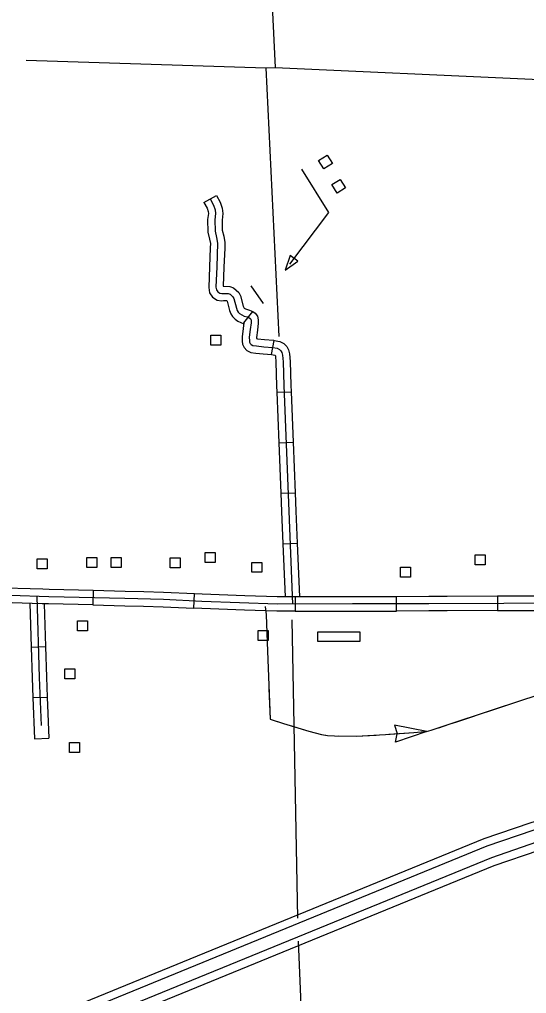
# Model space of a CAD drawing. Extents: x 1084508 to 1142749, y 1057638 to 1093403.
# Drawn here: x 1122968 to 1124629, y 1084721 to 1087915 of the extents above; entities that cross this region are included whole.
import ezdxf

# ---------------------------------------------------------------- set-up
doc = ezdxf.new("R2010")
doc.units = 0
for name, color, linetype in [('Level 19', 7, 'Continuous'), ('Level 31', 7, 'Continuous'), ('Level 32', 7, 'Continuous'), ('Level 4', 7, 'Continuous'), ('Level 43', 7, 'Continuous'), ('Level 45', 7, 'Continuous'), ('Level 5', 7, 'Continuous'), ('Level 56', 7, 'Continuous')]:
    doc.layers.add(name, color=color, linetype=linetype)

msp = doc.modelspace()

# ---------------------------------------------------------------- linework, layer by layer
at = {"layer": 'Level 19'}
for points in [[(1122942.1, 1084595.4), (1124489.7, 1085229.4), (1124640.9, 1085281.5), (1124826.6, 1085338.6), (1125024.1, 1085387.1), (1125189.4, 1085418.2), (1125523, 1085474.9)], [(1125523, 1085474.9), (1125523.9, 1085448), (1125194.1, 1085391.9), (1125029.7, 1085361), (1124833.7, 1085312.9), (1124649.2, 1085256.1), (1124499.1, 1085204.4), (1122952.2, 1084570.8)], [(1125525.6, 1085406.9), (1125201.3, 1085351.7), (1125038.4, 1085321.1), (1124844.6, 1085273.5), (1124661.8, 1085217.3), (1124513.5, 1085166.2), (1122967.7, 1084533)], [(1122977.8, 1084508.3), (1124522.9, 1085141.2), (1124670.1, 1085192), (1124851.7, 1085247.8), (1125044, 1085295), (1125206, 1085325.5), (1125526.7, 1085380), (1125525.6, 1085406.9)]]:
    msp.add_lwpolyline(points, dxfattribs=at)
at = {"layer": 'Level 31'}
for p, q in [((1123209, 1086042.5), (1123207.9, 1085995.5)), ((1123538.6, 1085984.7), (1123540.8, 1086031.7)), ((1123871, 1086022.1), (1123871, 1085975.1)), ((1124202.5, 1085975.6), (1124202.4, 1086022.7)), ((1124533.8, 1086024.1), (1124534, 1085977)), ((1123538.6, 1085984.7), (1123538.6, 1085984.7))]:
    msp.add_line(p, q, dxfattribs=at)
for points in [[(1125527.1, 1086017.6), (1125422.3, 1086009.6), (1125316.3, 1085999), (1125276.3, 1085995), (1125252.8, 1085993.6), (1125217.9, 1085992.9), (1125129.6, 1085995.7), (1125053.8, 1085998.5), (1124962.2, 1086001.4), (1124808.3, 1086001.4), (1124554.7, 1086000.7), (1124308.2, 1085999.5), (1124058.9, 1085998.8), (1123811.2, 1085998.5), (1123565.4, 1086007), (1123439, 1086012.9), (1123312.8, 1086016.4), (1123063.7, 1086022.6), (1122811.3, 1086030.8), (1122579.1, 1086035.1), (1122313.3, 1086036.5), (1122069.4, 1086038.8), (1121818, 1086044.7), (1121397.8, 1086056.6)], [(1123043.5, 1086046.8), (1122877.9, 1086052.2)], [(1123209, 1086042.5), (1123064.3, 1086046.1), (1123043.5, 1086046.8)], [(1123374.8, 1086038.3), (1123313.4, 1086040), (1123209, 1086042.5)], [(1123540.8, 1086031.7), (1123439.8, 1086036.4), (1123374.8, 1086038.3)], [(1123706.1, 1086025.7), (1123566.3, 1086030.5), (1123540.8, 1086031.7)], [(1123871, 1086022.1), (1123811.6, 1086022.1), (1123706.1, 1086025.7)], [(1124036.7, 1086022.3), (1123871, 1086022.1)], [(1124202.4, 1086022.7), (1124058.8, 1086022.3), (1124036.7, 1086022.3)], [(1124368.1, 1086023.3), (1124308.1, 1086023), (1124202.4, 1086022.7)], [(1124533.8, 1086024.1), (1124368.1, 1086023.3)], [(1124699.6, 1086024.6), (1124554.6, 1086024.2), (1124533.8, 1086024.1)], [(1123042, 1085999.7), (1122876.4, 1086005.1)], [(1123207.9, 1085995.5), (1123063, 1085999), (1123042, 1085999.7)], [(1123207.9, 1085995.5), (1123312.1, 1085992.9), (1123373.5, 1085991.2)], [(1123373.5, 1085991.2), (1123438.1, 1085989.4), (1123538.6, 1085984.7)], [(1123704.5, 1085978.7), (1123564.4, 1085983.5), (1123538.6, 1085984.7)], [(1123871, 1085975.1), (1123810.8, 1085975), (1123704.5, 1085978.7)], [(1123871, 1085975.1), (1124036.7, 1085975.2)], [(1124036.7, 1085975.2), (1124058.9, 1085975.2), (1124202.5, 1085975.6)], [(1124368.3, 1085976.2), (1124308.3, 1085975.9), (1124202.5, 1085975.6)], [(1124534, 1085977), (1124368.3, 1085976.2)], [(1124534, 1085977), (1124554.8, 1085977.1), (1124699.7, 1085977.5)]]:
    msp.add_lwpolyline(points, dxfattribs=at)
at = {"layer": 'Level 32'}
for p, q in [((1123702.6, 1086920.6), (1123732.2, 1086957.4)), ((1123793.4, 1086816.9), (1123801.8, 1086863.2)), ((1123810.6, 1086692.9), (1123857.6, 1086694.8)), ((1123817.1, 1086527.3), (1123864.2, 1086529.2)), ((1123823.6, 1086361.7), (1123870.7, 1086363.6)), ((1123830.4, 1086196.1), (1123877.4, 1086198)), ((1123005.6, 1085857.5), (1123052.7, 1085859)), ((1123011.2, 1085691.7), (1123058.3, 1085693.5)), ((1123016.3, 1085556.7), (1123063.3, 1085558.2))]:
    msp.add_line(p, q, dxfattribs=at)
for points in [[(1123732.2, 1086957.4), (1123739.9, 1086952.3), (1123747, 1086942.1), (1123749.9, 1086930.3), (1123749.9, 1086919.3), (1123747, 1086896.2), (1123743.9, 1086872.1), (1123744, 1086868.7), (1123747, 1086868.3), (1123769.8, 1086865.7), (1123800, 1086863.5), (1123801.8, 1086863.2)], [(1123702.6, 1086920.6), (1123700.3, 1086902.1), (1123696.8, 1086874.4), (1123697.2, 1086860.3), (1123698.3, 1086851.1), (1123703.2, 1086839.6), (1123712.5, 1086830.3), (1123725.2, 1086823.6), (1123741.3, 1086821.6), (1123765.4, 1086818.8), (1123794.1, 1086816.7), (1123793.4, 1086816.9)], [(1123719, 1086937.9), (1123723.1, 1086935.2), (1123725.2, 1086932.2), (1123726.4, 1086927.4), (1123726.4, 1086920.8), (1123723.7, 1086899.1), (1123720.4, 1086873.2), (1123720.7, 1086862.1), (1123721.3, 1086857.3), (1123723.1, 1086853.1), (1123726.7, 1086849.5), (1123732.4, 1086846.5), (1123744.1, 1086845), (1123767.6, 1086842.2), (1123797, 1086840.1), (1123812.1, 1086837.4), (1123819.3, 1086833.5), (1123824.1, 1086829), (1123826.8, 1086823.6), (1123829.1, 1086814.7), (1123830.9, 1086792.4), (1123833.3, 1086714.8), (1123849.5, 1086302.6), (1123862.1, 1085998.6)], [(1123801.8, 1086863.2), (1123820, 1086859.9), (1123833.2, 1086852.8), (1123843.3, 1086843.3), (1123849, 1086831.8), (1123852.4, 1086818.6), (1123854.4, 1086793.8), (1123856.8, 1086715.7), (1123857.6, 1086694.8)], [(1123793.4, 1086816.9), (1123804.2, 1086814.9), (1123804.8, 1086814.6), (1123805.8, 1086810.8), (1123807.4, 1086791.1), (1123809.8, 1086714), (1123810.6, 1086692.9)], [(1123810.6, 1086692.9), (1123817.1, 1086527.3)], [(1123857.6, 1086694.8), (1123864.2, 1086529.2)], [(1123817.1, 1086527.3), (1123823.6, 1086361.7)], [(1123864.2, 1086529.2), (1123870.7, 1086363.6)], [(1123823.6, 1086361.7), (1123826, 1086301.7), (1123830.4, 1086196.1)], [(1123870.7, 1086363.6), (1123873, 1086303.6), (1123877.4, 1086198)], [(1123830.4, 1086196.1), (1123837.6, 1086022.1)], [(1123877.4, 1086198), (1123884.7, 1086022.2)], [(1123023.9, 1086023.9), (1123032.3, 1085757.8), (1123038.2, 1085600.5)], [(1123001.1, 1086001.1), (1123005.6, 1085857.5)], [(1123048.3, 1085999.4), (1123052.7, 1085859)], [(1123005.6, 1085857.5), (1123008.8, 1085757), (1123011.2, 1085691.7)], [(1123052.7, 1085859), (1123055.9, 1085758.7), (1123058.3, 1085693.5)], [(1123011.2, 1085691.7), (1123016.3, 1085556.7)], [(1123058.3, 1085693.5), (1123063.3, 1085558.2)]]:
    msp.add_lwpolyline(points, dxfattribs=at)
at = {"layer": 'Level 4'}
msp.add_lwpolyline([(1122989.3, 1087782.1), (1123774.8, 1087756.6), (1123805.5, 1087757.5), (1125441.2, 1087683.2)], dxfattribs=at)
at = {"layer": 'Level 43'}
for p, q in [((1124301.5, 1085580.2), (1124195.7, 1085600.9)), ((1124195.7, 1085600.9), (1124205, 1085573.8)), ((1124301.5, 1085580.2), (1124199.6, 1085545.3)), ((1124199.6, 1085545.3), (1124205.1, 1085573.4))]:
    msp.add_line(p, q, dxfattribs=at)
for points in [[(1123772.5, 1085990.4), (1123775.5, 1085963.4), (1123780, 1085844.1), (1123788.7, 1085620.9), (1123832.5, 1085607), (1123915.8, 1085581.9), (1123957, 1085570.9), (1123976.9, 1085567.5), (1123999.7, 1085566), (1124071, 1085565.3), (1124166.2, 1085570.9), (1124259.2, 1085577.3), (1124283.5, 1085579.2), (1124300.8, 1085581), (1124316.2, 1085584.8), (1124378.4, 1085605.4), (1124623.6, 1085686.8), (1124695.6, 1085710.1)], [(1123784.8, 1085721.4), (1123788.7, 1085620.9), (1123811.3, 1085613.8)], [(1124498.3, 1085645.2), (1124616.3, 1085684.4)], [(1123850.9, 1085601.5), (1123915.8, 1085581.9), (1123957, 1085570.9), (1123970.6, 1085568.6)], [(1124341, 1085593), (1124378.4, 1085605.4), (1124400, 1085612.6)], [(1124400, 1085612.6), (1124459, 1085632.2)], [(1124011.9, 1085565.9), (1124071, 1085565.3), (1124136.1, 1085569.1)], [(1124177.5, 1085571.7), (1124259.2, 1085577.3), (1124283.5, 1085579.2), (1124300.8, 1085581), (1124301.4, 1085581.2)]]:
    msp.add_lwpolyline(points, dxfattribs=at)
at = {"layer": 'Level 45'}
msp.add_line((1123571.6, 1087315.2), (1123612.5, 1087338.4), dxfattribs=at)
for points in [[(1123592, 1087326.8), (1123603.6, 1087306.5), (1123608.5, 1087291.1), (1123610.2, 1087279), (1123607.4, 1087258.7), (1123608.5, 1087221.3), (1123613.4, 1087199.9), (1123616.7, 1087182.3), (1123614, 1087103.7), (1123611.3, 1087037.3), (1123612.5, 1087028.3), (1123616.9, 1087022), (1123623.7, 1087017.6), (1123630.3, 1087016.8), (1123643.5, 1087017.1), (1123651.2, 1087016.5), (1123657.2, 1087014.3), (1123662.2, 1087010.5), (1123666.6, 1087006.1), (1123669.6, 1087000.6), (1123678.1, 1086968.4), (1123680.9, 1086960.7), (1123683.9, 1086956.1), (1123688.8, 1086951.1), (1123695.4, 1086946.5), (1123703.1, 1086942.6), (1123713.5, 1086940.1), (1123719, 1086937.9)], [(1123612.5, 1087338.4), (1123625.2, 1087316), (1123631.6, 1087296.3), (1123633.9, 1087279), (1123631, 1087257.4), (1123632, 1087224.3), (1123636.5, 1087204.7), (1123640.4, 1087184.1), (1123639.7, 1087165.3)], [(1123571.6, 1087315.2), (1123581.9, 1087297), (1123585.5, 1087285.9), (1123586.4, 1087279), (1123583.8, 1087259.9), (1123585, 1087218.3), (1123590.4, 1087195.1), (1123593.1, 1087180.5), (1123592.7, 1087166.9)], [(1123592.7, 1087166.9), (1123590.5, 1087104.6), (1123587.6, 1087036.1), (1123589.9, 1087019.5), (1123600.2, 1087004.7), (1123615.5, 1086994.9), (1123629.1, 1086993.2), (1123636.1, 1086993.4)], [(1123639.7, 1087165.3), (1123637.5, 1087102.8), (1123635, 1087041.3)], [(1123635, 1087041.3), (1123656.2, 1087039.8), (1123668.8, 1087035.2), (1123677.8, 1087028.1), (1123685.6, 1087020.3), (1123691.6, 1087009.4), (1123700.6, 1086975.4), (1123702.1, 1086971.2), (1123702.3, 1086971), (1123704.1, 1086969.2), (1123707.6, 1086966.7), (1123711.2, 1086964.9), (1123720.7, 1086962.6), (1123732.2, 1086957.4)], [(1123636.1, 1086993.4), (1123642.9, 1086993.5), (1123645.9, 1086993.3), (1123646.6, 1086992.8), (1123647.6, 1086991.8), (1123647.6, 1086991.8), (1123655.6, 1086961.5), (1123659.6, 1086950.3), (1123665.5, 1086941.2), (1123673.6, 1086933.1), (1123683.3, 1086926.2), (1123702.1, 1086916.8)]]:
    msp.add_lwpolyline(points, dxfattribs=at)
at = {"layer": 'Level 5'}
for points in [[(1123772.5, 1088433.4), (1123805.5, 1087757.5)], [(1123774.8, 1087756.6), (1123816.8, 1086875.6)], [(1123859.6, 1085946.8), (1123878.2, 1084968.3)], [(1123880.3, 1084892.9), (1123903.1, 1084342.9)]]:
    msp.add_lwpolyline(points, dxfattribs=at)
at = {"layer": 'Level 56'}
for points in [[(1123992.7, 1087442.7), (1123965, 1087425.4), (1123947.6, 1087453.2), (1123975.4, 1087470.5)], [(1124035.7, 1087363.2), (1124008, 1087345.9), (1123990.6, 1087373.7), (1124018.3, 1087391)], [(1123879.7, 1087122.3), (1123854.1, 1087141.6), (1123838, 1087093.6)], [(1123594.2, 1086847.9), (1123594.2, 1086880.6), (1123627, 1086880.6), (1123627, 1086847.9)], [(1123025.1, 1086114.2), (1123025.1, 1086146.8), (1123057.8, 1086146.8), (1123057.8, 1086114.2)], [(1123187.6, 1086118.8), (1123187.6, 1086151.5), (1123220.4, 1086151.5), (1123220.4, 1086118.8)], [(1123267.4, 1086117.9), (1123267.4, 1086150.6), (1123300.2, 1086150.6), (1123300.2, 1086117.9)], [(1123460.8, 1086117.1), (1123460.8, 1086149.8), (1123493.5, 1086149.8), (1123493.5, 1086117.1)], [(1123576, 1086135.1), (1123576, 1086167.7), (1123608.8, 1086167.7), (1123608.8, 1086135.1)], [(1124460.5, 1086127.4), (1124460.5, 1086160.1), (1124493.3, 1086160.1), (1124493.3, 1086127.4)], [(1123728.6, 1086102.5), (1123728.6, 1086135.2), (1123761.3, 1086135.2), (1123761.3, 1086102.5)], [(1124215.5, 1086086.8), (1124215.5, 1086119.5), (1124248.3, 1086119.5), (1124248.3, 1086086.8)], [(1123158, 1085910.4), (1123158, 1085943.1), (1123190.8, 1085943.1), (1123190.8, 1085910.4)], [(1123749.6, 1085878.6), (1123749.6, 1085911.3), (1123782.4, 1085911.3), (1123782.4, 1085878.6)], [(1123945.4, 1085876.2), (1123945.4, 1085907.6), (1124082.7, 1085907.6), (1124082.7, 1085876.2)], [(1123116.5, 1085753.3), (1123116.5, 1085786), (1123149.2, 1085786), (1123149.2, 1085753.3)], [(1123130.9, 1085511.6), (1123130.9, 1085544.2), (1123163.6, 1085544.2), (1123163.6, 1085511.6)]]:
    msp.add_lwpolyline(points, close=True, dxfattribs=at)
for points in [[(1123853.6, 1087113.1), (1123981.3, 1087282.5), (1123892.7, 1087424.5)], [(1123766.4, 1086984.1), (1123726, 1087041.4)]]:
    msp.add_lwpolyline(points, dxfattribs=at)

doc.saveas('drawing.dxf')
